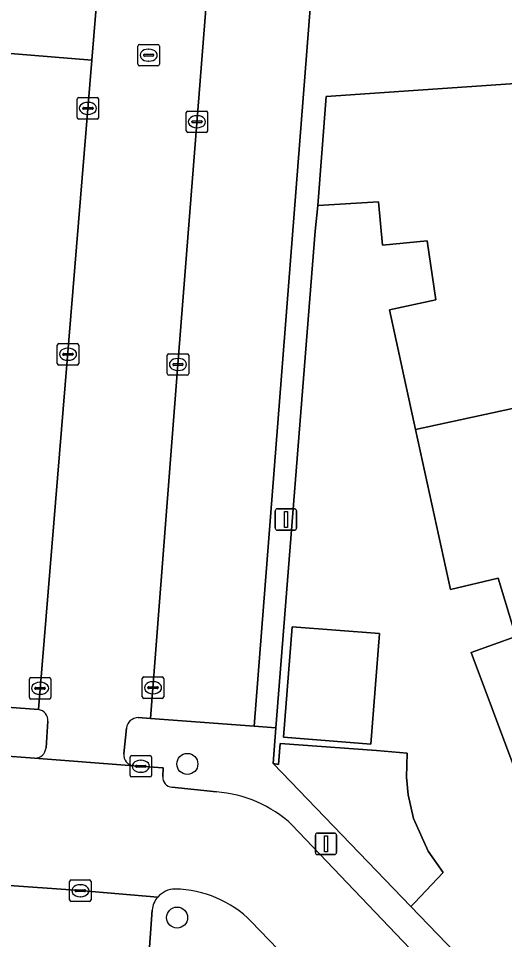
# Model space of a CAD drawing. Extents: x 159960 to 160866, y 382700 to 383354.
# Drawn here: x 160621.51 to 160644.16, y 383128.03 to 383170.98 of the extents above; entities that cross this region are included whole.
import ezdxf

# ---------------------------------------------------------------- set-up
doc = ezdxf.new("R2010")
doc.units = 0
for name, color, linetype in [('IMGEO_Boom', 7, 'Continuous'), ('IMGEO_Erf', 7, 'Continuous'), ('IMGEO_Kolk', 7, 'Continuous'), ('IMGEO_Lichtmast', 7, 'Continuous'), ('IMGEO_Pand', 7, 'Continuous'), ('IMGEO_Parkeervlak_open', 7, 'Continuous'), ('IMGEO_Rijbaan_lokaal_open', 7, 'Continuous'), ('IMGEO_Rioolput', 7, 'Continuous'), ('IMGEO_Voetpad_open', 7, 'Continuous')]:
    doc.layers.add(name, color=color, linetype=linetype)

msp = doc.modelspace()

# ---------------------------------------------------------------- linework, layer by layer
at = {"layer": 'IMGEO_Boom'}
for centre in [(160629.382, 383136.224), (160628.904, 383129.059)]:
    msp.add_circle(centre, 0.489, dxfattribs=at)
at = {"layer": 'IMGEO_Erf'}
msp.add_lwpolyline([(160644.593, 383136.111), (160642.607, 383141.413), (160644.682, 383142.169), (160643.864, 383144.89), (160641.633, 383144.362), (160640.015, 383151.816), (160638.804, 383157.398), (160640.957, 383157.855), (160640.557, 383160.614), (160638.468, 383160.414), (160638.285, 383162.433), (160635.461, 383162.256), (160635.332, 383161.065), (160633.509, 383137.902), (160633.378, 383136.238), (160633.63, 383136.19), (160633.707, 383137.174), (160638.198, 383136.854), (160639.629, 383136.722), (160639.592, 383135.614), (160639.662, 383134.78), (160639.922, 383133.686), (160640.599, 383132.157), (160641.301, 383131.164), (160639.964, 383129.753), (160639.793, 383129.571), (160656.029, 383112.71)], dxfattribs=at)
msp.add_lwpolyline([(160633.86, 383137.466), (160634.267, 383142.622), (160638.332, 383142.301), (160637.925, 383137.146)], close=True, dxfattribs=at)
at = {"layer": 'IMGEO_Kolk'}
for p, q in [((160624.249, 383166.362), (160624.249, 383167.214)), ((160624.324, 383167.288), (160625.176, 383167.288)), ((160624.737, 383167.068), (160624.762, 383167.068)), ((160625.25, 383167.214), (160625.25, 383166.362)), ((160624.508, 383166.782), (160624.508, 383166.794)), ((160624.946, 383166.745), (160624.548, 383166.745)), ((160624.551, 383166.831), (160624.949, 383166.831)), ((160624.992, 383166.794), (160624.992, 383166.782)), ((160629.402, 383166.663), (160630.254, 383166.663)), ((160625.176, 383166.288), (160624.324, 383166.288)), ((160624.76, 383166.508), (160624.735, 383166.508)), ((160629.327, 383165.737), (160629.327, 383166.589)), ((160629.629, 383166.206), (160630.027, 383166.206)), ((160629.815, 383166.443), (160629.84, 383166.443)), ((160630.328, 383166.589), (160630.328, 383165.737)), ((160629.586, 383166.157), (160629.586, 383166.169)), ((160630.024, 383166.12), (160629.626, 383166.12)), ((160629.838, 383165.883), (160629.813, 383165.883)), ((160630.07, 383166.169), (160630.07, 383166.157)), ((160630.254, 383165.663), (160629.402, 383165.663)), ((160623.322, 383154.896), (160623.322, 383155.748)), ((160623.397, 383155.822), (160624.249, 383155.822)), ((160623.81, 383155.602), (160623.835, 383155.602)), ((160624.323, 383155.748), (160624.323, 383154.896)), ((160623.581, 383155.316), (160623.581, 383155.328)), ((160624.019, 383155.279), (160623.621, 383155.279)), ((160623.624, 383155.365), (160624.022, 383155.365)), ((160623.833, 383155.042), (160623.808, 383155.042)), ((160624.065, 383155.328), (160624.065, 383155.316)), ((160628.444, 383154.421), (160628.444, 383155.273)), ((160628.519, 383155.347), (160629.371, 383155.347)), ((160628.932, 383155.127), (160628.957, 383155.127)), ((160629.445, 383155.273), (160629.445, 383154.421)), ((160624.249, 383154.822), (160623.397, 383154.822)), ((160628.703, 383154.841), (160628.703, 383154.853)), ((160629.141, 383154.804), (160628.743, 383154.804)), ((160628.746, 383154.89), (160629.144, 383154.89)), ((160629.187, 383154.853), (160629.187, 383154.841)), ((160629.371, 383154.347), (160628.519, 383154.347)), ((160628.955, 383154.567), (160628.93, 383154.567)), ((160622.021, 383139.324), (160622.021, 383140.176)), ((160622.096, 383140.25), (160622.948, 383140.25)), ((160622.509, 383140.03), (160622.534, 383140.03)), ((160623.022, 383140.176), (160623.022, 383139.324)), ((160627.282, 383139.351), (160627.282, 383140.203)), ((160627.357, 383140.277), (160628.209, 383140.277)), ((160627.77, 383140.057), (160627.795, 383140.057)), ((160628.283, 383140.203), (160628.283, 383139.351)), ((160622.28, 383139.744), (160622.28, 383139.756)), ((160622.718, 383139.707), (160622.32, 383139.707)), ((160622.323, 383139.793), (160622.721, 383139.793)), ((160622.764, 383139.756), (160622.764, 383139.744)), ((160627.541, 383139.771), (160627.541, 383139.783)), ((160627.979, 383139.734), (160627.581, 383139.734)), ((160627.584, 383139.82), (160627.982, 383139.82)), ((160628.025, 383139.783), (160628.025, 383139.771)), ((160622.948, 383139.25), (160622.096, 383139.25)), ((160622.532, 383139.47), (160622.507, 383139.47)), ((160628.209, 383139.277), (160627.357, 383139.277)), ((160627.793, 383139.497), (160627.768, 383139.497)), ((160626.789, 383136.615), (160627.641, 383136.615)), ((160626.714, 383135.689), (160626.714, 383136.541)), ((160627.016, 383136.158), (160627.414, 383136.158)), ((160627.202, 383136.395), (160627.227, 383136.395)), ((160627.715, 383136.541), (160627.715, 383135.689)), ((160626.973, 383136.109), (160626.973, 383136.121)), ((160627.411, 383136.072), (160627.013, 383136.072)), ((160627.225, 383135.835), (160627.2, 383135.835)), ((160627.457, 383136.121), (160627.457, 383136.109)), ((160627.641, 383135.615), (160626.789, 383135.615)), ((160623.898, 383129.887), (160623.898, 383130.739)), ((160623.973, 383130.813), (160624.825, 383130.813)), ((160624.386, 383130.593), (160624.411, 383130.593)), ((160624.899, 383130.739), (160624.899, 383129.887)), ((160624.157, 383130.307), (160624.157, 383130.319)), ((160624.595, 383130.27), (160624.197, 383130.27)), ((160624.2, 383130.356), (160624.598, 383130.356)), ((160624.641, 383130.319), (160624.641, 383130.307)), ((160624.825, 383129.813), (160623.973, 383129.813)), ((160624.409, 383130.033), (160624.384, 383130.033))]:
    msp.add_line(p, q, dxfattribs=at)
for points in [[(160624.249, 383166.362), (160624.249, 383167.214)], [(160624.324, 383167.288), (160625.176, 383167.288)], [(160625.25, 383167.214), (160625.25, 383166.362)], [(160629.402, 383166.663), (160630.254, 383166.663)], [(160625.176, 383166.288), (160624.324, 383166.288)], [(160629.327, 383165.737), (160629.327, 383166.589)], [(160630.328, 383166.589), (160630.328, 383165.737)], [(160630.254, 383165.663), (160629.402, 383165.663)], [(160623.322, 383154.896), (160623.322, 383155.748)], [(160623.397, 383155.822), (160624.249, 383155.822)], [(160624.323, 383155.748), (160624.323, 383154.896)], [(160628.444, 383154.421), (160628.444, 383155.273)], [(160628.519, 383155.347), (160629.371, 383155.347)], [(160629.445, 383155.273), (160629.445, 383154.421)], [(160624.249, 383154.822), (160623.397, 383154.822)], [(160629.371, 383154.347), (160628.519, 383154.347)], [(160622.021, 383139.324), (160622.021, 383140.176)], [(160622.096, 383140.25), (160622.948, 383140.25)], [(160623.022, 383140.176), (160623.022, 383139.324)], [(160627.282, 383139.351), (160627.282, 383140.203)], [(160627.357, 383140.277), (160628.209, 383140.277)], [(160628.283, 383140.203), (160628.283, 383139.351)], [(160622.948, 383139.25), (160622.096, 383139.25)], [(160628.209, 383139.277), (160627.357, 383139.277)], [(160626.789, 383136.615), (160627.641, 383136.615)], [(160626.714, 383135.689), (160626.714, 383136.541)], [(160627.715, 383136.541), (160627.715, 383135.689)], [(160627.641, 383135.615), (160626.789, 383135.615)], [(160623.898, 383129.887), (160623.898, 383130.739)], [(160623.973, 383130.813), (160624.825, 383130.813)], [(160624.899, 383130.739), (160624.899, 383129.887)], [(160624.825, 383129.813), (160623.973, 383129.813)]]:
    msp.add_lwpolyline(points, dxfattribs=at)
for centre, radius, start, end in [((160624.326, 383167.212), 0.0765, 91.552, 178.448), ((160624.326, 383167.212), 0.0765, 91.552, 178.448), ((160625.174, 383167.212), 0.0765, 1.552, 88.448), ((160625.174, 383167.212), 0.0765, 1.552, 88.448), ((160624.548, 383166.791), 0.0403, 85.8775, 175.7526), ((160624.545, 383166.781), 0.0366, 178.938, 274.7102), ((160624.949, 383166.788), 0.043, 264.8664, 352.4533), ((160624.953, 383166.793), 0.0386, 1.7309, 96.639), ((160629.404, 383166.587), 0.0765, 91.552, 178.448), ((160629.404, 383166.587), 0.0765, 91.552, 178.448), ((160630.252, 383166.587), 0.0765, 1.552, 88.448), ((160630.252, 383166.587), 0.0765, 1.552, 88.448), ((160624.326, 383166.364), 0.0765, 181.552, 268.448), ((160624.326, 383166.364), 0.0765, 181.552, 268.448), ((160625.174, 383166.364), 0.0765, 271.552, 358.448), ((160625.174, 383166.364), 0.0765, 271.552, 358.448), ((160629.626, 383166.166), 0.0403, 85.8775, 175.7526), ((160630.031, 383166.168), 0.0386, 1.7309, 96.639), ((160629.623, 383166.156), 0.0366, 178.938, 274.7102), ((160630.027, 383166.163), 0.043, 264.8664, 352.4533), ((160629.404, 383165.739), 0.0765, 181.552, 268.448), ((160629.404, 383165.739), 0.0765, 181.552, 268.448), ((160630.252, 383165.739), 0.0765, 271.552, 358.448), ((160630.252, 383165.739), 0.0765, 271.552, 358.448), ((160623.399, 383155.746), 0.0765, 91.552, 178.448), ((160623.399, 383155.746), 0.0765, 91.552, 178.448), ((160624.247, 383155.746), 0.0765, 1.552, 88.448), ((160624.247, 383155.746), 0.0765, 1.552, 88.448), ((160623.621, 383155.325), 0.0403, 85.8775, 175.7526), ((160623.618, 383155.315), 0.0366, 178.938, 274.7102), ((160624.022, 383155.322), 0.043, 264.8664, 352.4533), ((160624.026, 383155.327), 0.0386, 1.7309, 96.639), ((160628.521, 383155.271), 0.0765, 91.552, 178.448), ((160628.521, 383155.271), 0.0765, 91.552, 178.448), ((160629.369, 383155.271), 0.0765, 1.552, 88.448), ((160629.369, 383155.271), 0.0765, 1.552, 88.448), ((160623.399, 383154.898), 0.0765, 181.552, 268.448), ((160623.399, 383154.898), 0.0765, 181.552, 268.448), ((160624.247, 383154.898), 0.0765, 271.552, 358.448), ((160624.247, 383154.898), 0.0765, 271.552, 358.448), ((160628.743, 383154.85), 0.0403, 85.8775, 175.7526), ((160628.74, 383154.84), 0.0366, 178.938, 274.7102), ((160629.144, 383154.847), 0.043, 264.8664, 352.4533), ((160629.148, 383154.852), 0.0386, 1.7309, 96.639), ((160628.521, 383154.423), 0.0765, 181.552, 268.448), ((160628.521, 383154.423), 0.0765, 181.552, 268.448), ((160629.369, 383154.423), 0.0765, 271.552, 358.448), ((160629.369, 383154.423), 0.0765, 271.552, 358.448), ((160622.098, 383140.174), 0.0765, 91.552, 178.448), ((160622.098, 383140.174), 0.0765, 91.552, 178.448), ((160622.946, 383140.174), 0.0765, 1.552, 88.448), ((160622.946, 383140.174), 0.0765, 1.552, 88.448), ((160627.359, 383140.201), 0.0765, 91.552, 178.448), ((160627.359, 383140.201), 0.0765, 91.552, 178.448), ((160628.207, 383140.201), 0.0765, 1.552, 88.448), ((160628.207, 383140.201), 0.0765, 1.552, 88.448), ((160622.32, 383139.753), 0.0403, 85.8775, 175.7526), ((160622.317, 383139.743), 0.0366, 178.938, 274.7102), ((160622.721, 383139.75), 0.043, 264.8664, 352.4533), ((160622.725, 383139.755), 0.0386, 1.7309, 96.639), ((160627.581, 383139.78), 0.0403, 85.8775, 175.7526), ((160627.578, 383139.77), 0.0366, 178.938, 274.7102), ((160627.982, 383139.777), 0.043, 264.8664, 352.4533), ((160627.986, 383139.782), 0.0386, 1.7309, 96.639), ((160622.098, 383139.326), 0.0765, 181.552, 268.448), ((160622.098, 383139.326), 0.0765, 181.552, 268.448), ((160622.946, 383139.326), 0.0765, 271.552, 358.448), ((160622.946, 383139.326), 0.0765, 271.552, 358.448), ((160627.359, 383139.353), 0.0765, 181.552, 268.448), ((160627.359, 383139.353), 0.0765, 181.552, 268.448), ((160628.207, 383139.353), 0.0765, 271.552, 358.448), ((160628.207, 383139.353), 0.0765, 271.552, 358.448), ((160626.791, 383136.539), 0.0765, 91.552, 178.448), ((160626.791, 383136.539), 0.0765, 91.552, 178.448), ((160627.639, 383136.539), 0.0765, 1.552, 88.448), ((160627.639, 383136.539), 0.0765, 1.552, 88.448), ((160627.013, 383136.118), 0.0403, 85.8775, 175.7526), ((160627.418, 383136.12), 0.0386, 1.7309, 96.639), ((160627.01, 383136.108), 0.0366, 178.938, 274.7102), ((160627.414, 383136.115), 0.043, 264.8664, 352.4533), ((160626.791, 383135.691), 0.0765, 181.552, 268.448), ((160626.791, 383135.691), 0.0765, 181.552, 268.448), ((160627.639, 383135.691), 0.0765, 271.552, 358.448), ((160627.639, 383135.691), 0.0765, 271.552, 358.448), ((160623.975, 383130.737), 0.0765, 91.552, 178.448), ((160623.975, 383130.737), 0.0765, 91.552, 178.448), ((160624.823, 383130.737), 0.0765, 1.552, 88.448), ((160624.823, 383130.737), 0.0765, 1.552, 88.448), ((160624.197, 383130.316), 0.0403, 85.8775, 175.7526), ((160624.194, 383130.306), 0.0366, 178.938, 274.7102), ((160624.598, 383130.313), 0.043, 264.8664, 352.4533), ((160624.602, 383130.318), 0.0386, 1.7309, 96.639), ((160623.975, 383129.889), 0.0765, 181.552, 268.448), ((160623.975, 383129.889), 0.0765, 181.552, 268.448), ((160624.823, 383129.889), 0.0765, 271.552, 358.448), ((160624.823, 383129.889), 0.0765, 271.552, 358.448)]:
    msp.add_arc(centre, radius, start, end, dxfattribs=at)
for centre, major_axis, ratio, start_param, end_param in [((160624.736, 383166.788), (-0.387, 0.002), 0.722429, 4.712389, 7.853982), ((160624.761, 383166.788), (-0.39, 0.002), 0.717154, 1.570796, 4.712389), ((160629.814, 383166.163), (-0.387, 0.002), 0.722429, 4.712389, 7.853982), ((160629.839, 383166.163), (-0.39, 0.002), 0.717154, 1.570796, 4.712389), ((160623.809, 383155.322), (-0.387, 0.002), 0.722429, 4.712389, 7.853982), ((160623.834, 383155.322), (-0.39, 0.002), 0.717154, 1.570796, 4.712389), ((160628.931, 383154.847), (-0.387, 0.002), 0.722429, 4.712389, 7.853982), ((160628.956, 383154.847), (-0.39, 0.002), 0.717154, 1.570796, 4.712389), ((160622.508, 383139.75), (-0.387, 0.002), 0.722429, 4.712389, 7.853982), ((160622.533, 383139.75), (-0.39, 0.002), 0.717154, 1.570796, 4.712389), ((160627.769, 383139.777), (-0.387, 0.002), 0.722429, 4.712389, 7.853982), ((160627.794, 383139.777), (-0.39, 0.002), 0.717154, 1.570796, 4.712389), ((160627.201, 383136.115), (-0.387, 0.002), 0.722429, 4.712389, 7.853982), ((160627.226, 383136.115), (-0.39, 0.002), 0.717154, 1.570796, 4.712389), ((160624.385, 383130.313), (-0.387, 0.002), 0.722429, 4.712389, 7.853982), ((160624.41, 383130.313), (-0.39, 0.002), 0.717154, 1.570796, 4.712389)]:
    msp.add_ellipse(centre, major_axis=major_axis, ratio=ratio, start_param=start_param, end_param=end_param, dxfattribs=at)
at = {"layer": 'IMGEO_Lichtmast'}
for p, q in [((160633.48, 383147.219), (160633.48, 383148.019)), ((160633.48, 383148.019), (160633.48, 383147.219)), ((160633.58, 383148.119), (160634.37, 383148.119)), ((160634.37, 383148.119), (160633.58, 383148.119)), ((160634.47, 383148.019), (160634.47, 383147.219)), ((160634.47, 383147.219), (160634.47, 383148.019)), ((160634.37, 383147.119), (160633.58, 383147.119)), ((160633.58, 383147.119), (160634.37, 383147.119)), ((160635.345, 383132.098), (160635.345, 383132.898)), ((160635.345, 383132.898), (160635.345, 383132.098)), ((160635.445, 383132.998), (160636.235, 383132.998)), ((160636.235, 383132.998), (160635.445, 383132.998)), ((160636.335, 383132.898), (160636.335, 383132.098)), ((160636.335, 383132.098), (160636.335, 383132.898)), ((160636.235, 383131.998), (160635.445, 383131.998)), ((160635.445, 383131.998), (160636.235, 383131.998))]:
    msp.add_line(p, q, dxfattribs=at)
for points in [[(160633.9, 383147.994), (160634.05, 383147.994), (160634.05, 383147.244), (160633.9, 383147.244), (160633.9, 383147.994)], [(160635.765, 383132.873), (160635.915, 383132.873), (160635.915, 383132.123), (160635.765, 383132.123), (160635.765, 383132.873)]]:
    msp.add_lwpolyline(points, dxfattribs=at)
for centre, start, end in [((160633.58, 383148.019), 90, 180), ((160633.58, 383148.019), 90, 180), ((160634.37, 383148.019), 0, 90), ((160634.37, 383148.019), 360, 90), ((160633.58, 383147.219), 180, 270), ((160633.58, 383147.219), 180, 270), ((160634.37, 383147.219), 270, 0), ((160634.37, 383147.219), 270, 0), ((160635.445, 383132.898), 90, 180), ((160635.445, 383132.898), 90, 180), ((160636.235, 383132.898), 0, 90), ((160636.235, 383132.898), 360, 90), ((160635.445, 383132.098), 180, 270), ((160635.445, 383132.098), 180, 270), ((160636.235, 383132.098), 270, 0), ((160636.235, 383132.098), 270, 0)]:
    msp.add_arc(centre, 0.1, start, end, dxfattribs=at)
at = {"layer": 'IMGEO_Pand'}
for points in [[(160640.015, 383151.816), (160653.425, 383154.727), (160652.224, 383160.261), (160649.129, 383159.586), (160648.63, 383163.106), (160651.81, 383163.224), (160651.441, 383168.406), (160635.847, 383167.347), (160635.461, 383162.256), (160638.285, 383162.433), (160638.468, 383160.414), (160640.557, 383160.614), (160640.957, 383157.855), (160638.804, 383157.398)], [(160644.593, 383136.111), (160657.455, 383140.929), (160655.473, 383146.231), (160652.493, 383145.108), (160651.52, 383148.542), (160654.627, 383149.192), (160653.425, 383154.727), (160640.015, 383151.816), (160641.633, 383144.362), (160643.864, 383144.89), (160644.682, 383142.169), (160642.607, 383141.413)], [(160633.86, 383137.466), (160637.925, 383137.146), (160638.332, 383142.301), (160634.267, 383142.622)]]:
    msp.add_lwpolyline(points, close=True, dxfattribs=at)
at = {"layer": 'IMGEO_Parkeervlak_open'}
for points in [[(160627.671, 383138.34), (160632.499, 383137.981), (160635.122, 383171.637), (160630.285, 383172.035), (160628.944, 383154.848)], [(160624.928, 383169.032), (160619.415, 383169.485), (160619.18, 383166.539), (160618.121, 383153.248), (160617.653, 383147.383), (160617.494, 383145.344), (160617.013, 383139.162), (160622.44, 383138.757)]]:
    msp.add_lwpolyline(points, close=True, dxfattribs=at)
for points in [[(160628.005, 383130.016), (160624.37, 383130.317), (160606.015, 383131.631), (160604.347, 383131.767)], [(160615.715, 383130.117), (160615.415, 383125.918), (160627.431, 383125.075), (160627.741, 383129.411)]]:
    msp.add_lwpolyline(points, dxfattribs=at)
msp.add_arc((160628.823, 383129.299), 1.088, 138.7634, 174.0871, dxfattribs=at)
at = {"layer": 'IMGEO_Rijbaan_lokaal_open'}
msp.add_lwpolyline([(160625.209, 383172.451), (160624.136, 383172.528), (160619.683, 383172.842), (160619.415, 383169.485), (160624.928, 383169.032)], close=True, dxfattribs=at)
for points in [[(160628.944, 383154.848), (160630.285, 383172.035), (160625.209, 383172.451), (160624.928, 383169.032), (160622.44, 383138.757)], [(160627.094, 383138.383), (160627.671, 383138.34), (160628.944, 383154.848)], [(160628.237, 383135.641), (160628.258, 383136.044), (160626.888, 383136.136), (160622.263, 383136.499), (160617.257, 383136.864), (160613.501, 383137.152), (160604.189, 383137.88), (160603.702, 383131.83), (160604.238, 383131.776), (160604.347, 383131.767), (160606.015, 383131.631), (160624.37, 383130.317), (160628.005, 383130.016)], [(160622.887, 383138.216), (160622.798, 383136.976)], [(160626.426, 383136.699), (160626.545, 383137.892)], [(160622.263, 383136.499), (160626.888, 383136.136)], [(160630.734, 383134.915), (160628.662, 383135.133)], [(160641.842, 383125.411), (160640.723, 383126.588), (160634.255, 383133.391)], [(160632.359, 383128.883), (160634.01, 383127.153), (160637.613, 383123.46), (160638.353, 383122.701), (160641.586, 383119.34), (160653.707, 383106.68), (160656.907, 383103.322), (160658.738, 383101.4), (160659.262, 383100.851)]]:
    msp.add_lwpolyline(points, dxfattribs=at)
for centre, radius, start, end in [((160622.38, 383138.253), 0.508, 355.8793, 83.251), ((160627.093, 383137.831), 0.552, 89.9153, 173.7006), ((160622.284, 383137.013), 0.515, 267.6075, 355.8321), ((160626.931, 383136.642), 0.508, 173.5672, 265.1777), ((160628.716, 383135.61), 0.48, 176.3364, 263.4963), ((160630.316, 383129.12), 5.81, 47.3155, 85.8755), ((160628.831, 383129.298), 1.094, 90.9777, 138.9861), ((160628.699, 383125.204), 5.189, 45.1502, 88.7571)]:
    msp.add_arc(centre, radius, start, end, dxfattribs=at)
at = {"layer": 'IMGEO_Rioolput'}
for p, q in [((160627.08, 383168.84), (160627.08, 383169.692)), ((160627.155, 383169.766), (160628.007, 383169.766)), ((160628.081, 383169.692), (160628.081, 383168.84)), ((160627.339, 383169.26), (160627.339, 383169.272)), ((160627.777, 383169.223), (160627.379, 383169.223)), ((160627.382, 383169.309), (160627.78, 383169.309)), ((160627.568, 383169.546), (160627.593, 383169.546)), ((160627.823, 383169.272), (160627.823, 383169.26)), ((160627.591, 383168.986), (160627.566, 383168.986)), ((160628.007, 383168.766), (160627.155, 383168.766))]:
    msp.add_line(p, q, dxfattribs=at)
for points in [[(160627.08, 383168.84), (160627.08, 383169.692)], [(160627.155, 383169.766), (160628.007, 383169.766)], [(160628.081, 383169.692), (160628.081, 383168.84)], [(160628.007, 383168.766), (160627.155, 383168.766)]]:
    msp.add_lwpolyline(points, dxfattribs=at)
for centre, radius, start, end in [((160627.157, 383169.69), 0.0765, 91.552, 178.448), ((160627.157, 383169.69), 0.0765, 91.552, 178.448), ((160628.005, 383169.69), 0.0765, 1.552, 88.448), ((160628.005, 383169.69), 0.0765, 1.552, 88.448), ((160627.379, 383169.269), 0.0403, 85.8775, 175.7526), ((160627.376, 383169.259), 0.0366, 178.938, 274.7102), ((160627.78, 383169.266), 0.043, 264.8664, 352.4533), ((160627.784, 383169.271), 0.0386, 1.7309, 96.639), ((160627.157, 383168.842), 0.0765, 181.552, 268.448), ((160627.157, 383168.842), 0.0765, 181.552, 268.448), ((160628.005, 383168.842), 0.0765, 271.552, 358.448), ((160628.005, 383168.842), 0.0765, 271.552, 358.448)]:
    msp.add_arc(centre, radius, start, end, dxfattribs=at)
for centre, major_axis, ratio, start_param, end_param in [((160627.567, 383169.266), (-0.387, 0.002), 0.722429, 4.712389, 7.853982), ((160627.592, 383169.266), (-0.39, 0.002), 0.717154, 1.570796, 4.712389)]:
    msp.add_ellipse(centre, major_axis=major_axis, ratio=ratio, start_param=start_param, end_param=end_param, dxfattribs=at)
at = {"layer": 'IMGEO_Voetpad_open'}
for points in [[(160649.169, 383171.133), (160638.714, 383171.973), (160638.826, 383173.35), (160624.288, 383174.491), (160624.136, 383172.528), (160625.209, 383172.451), (160630.285, 383172.035), (160635.122, 383171.637), (160632.499, 383137.981), (160633.509, 383137.902), (160635.332, 383161.065), (160635.461, 383162.256), (160635.847, 383167.347), (160651.441, 383168.406), (160651.423, 383173.09)], [(160622.44, 383138.757), (160617.013, 383139.162), (160613.717, 383139.485), (160613.684, 383139.154), (160608.668, 383139.564), (160608.745, 383140.743), (160607.731, 383140.855)], [(160639.793, 383129.571), (160633.378, 383136.238), (160633.509, 383137.902), (160632.499, 383137.981), (160627.671, 383138.34), (160627.094, 383138.383)], [(160604.347, 383131.767), (160604.238, 383131.776), (160603.702, 383131.83), (160604.189, 383137.88), (160613.501, 383137.152), (160613.539, 383137.65), (160617.295, 383137.362), (160617.257, 383136.864), (160622.263, 383136.499)], [(160622.798, 383136.976), (160622.887, 383138.216)], [(160626.545, 383137.892), (160626.426, 383136.699)], [(160626.888, 383136.136), (160628.258, 383136.044), (160628.237, 383135.641)], [(160628.662, 383135.133), (160630.734, 383134.915)], [(160634.255, 383133.391), (160640.723, 383126.588), (160641.842, 383125.411)], [(160627.741, 383129.411), (160627.431, 383125.075), (160615.415, 383125.918), (160615.715, 383130.117)], [(160661.375, 383104.647), (160661.518, 383106.985), (160656.687, 383111.817), (160656.029, 383112.71), (160639.793, 383129.571)], [(160619.117, 383122.862), (160621.846, 383122.661), (160621.882, 383123.162), (160624.657, 383122.963), (160624.621, 383122.465), (160627.415, 383122.26), (160627.452, 383122.759), (160627.77, 383122.731), (160633.592, 383122.307), (160634.01, 383127.153), (160632.359, 383128.883)]]:
    msp.add_lwpolyline(points, dxfattribs=at)
msp.add_lwpolyline([(160639.793, 383129.571), (160639.964, 383129.753), (160641.301, 383131.164), (160640.599, 383132.157), (160639.922, 383133.686), (160639.662, 383134.78), (160639.592, 383135.614), (160639.629, 383136.722), (160638.198, 383136.854), (160633.707, 383137.174), (160633.63, 383136.19), (160633.378, 383136.238)], close=True, dxfattribs=at)
for centre, radius, start, end in [((160622.38, 383138.253), 0.508, 355.8793, 83.251), ((160627.093, 383137.831), 0.552, 89.9153, 173.7006), ((160622.284, 383137.013), 0.515, 267.6075, 355.8321), ((160626.931, 383136.642), 0.508, 173.5672, 265.1777), ((160628.716, 383135.61), 0.48, 176.3364, 263.4963), ((160630.316, 383129.12), 5.81, 47.3155, 85.8755), ((160628.831, 383129.298), 1.094, 90.9777, 138.9861), ((160628.699, 383125.204), 5.189, 45.1502, 88.7571), ((160628.823, 383129.299), 1.088, 138.7634, 174.0871)]:
    msp.add_arc(centre, radius, start, end, dxfattribs=at)

doc.saveas('drawing.dxf')
